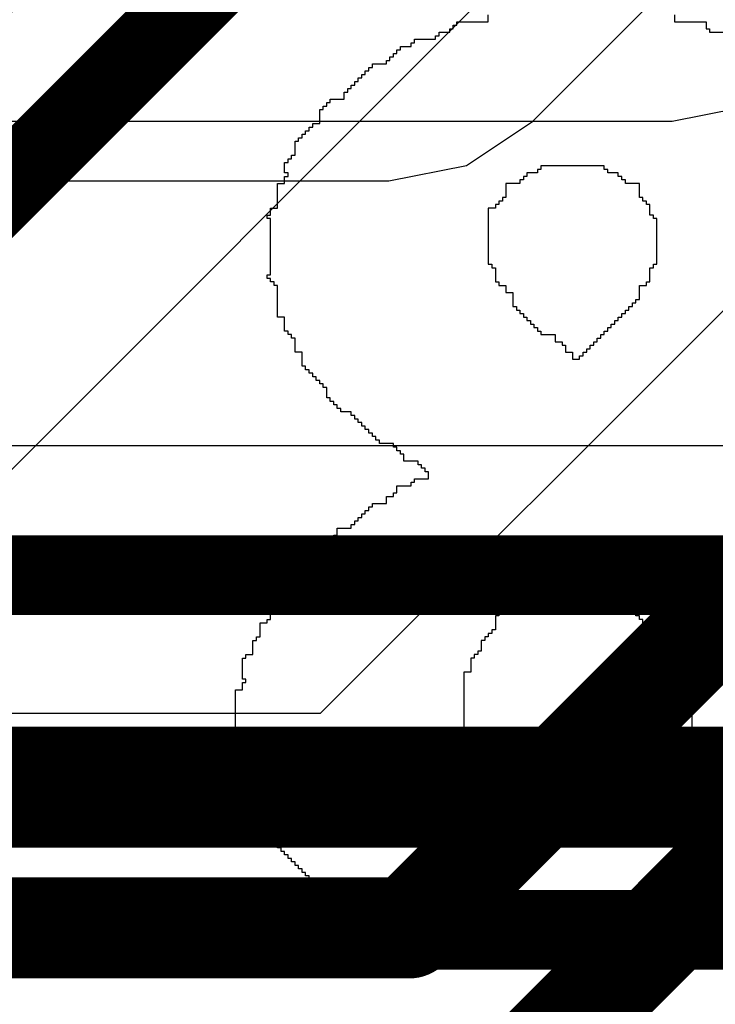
# Model space of a CAD drawing. Header units: millimetres. Extents: x -2 to 68, y -2 to 27.4.
# Tile 423 of 594: x 46.349 to 47.222, y 0.642 to 1.877. Entities that reach past the tile are written whole.
import ezdxf

# ---------------------------------------------------------------- set-up
doc = ezdxf.new("R2010")
doc.units = ezdxf.units.MM
for name, color, linetype in [('BottomLayer', 5, 'Continuous'), ('MidLayer3', 90, 'Continuous'), ('MidLayer5', 130, 'Continuous'), ('MidLayer6', 216, 'Continuous'), ('TopLayer', 1, 'Continuous'), ('TopOverlay', 2, 'Continuous')]:
    doc.layers.add(name, color=color, linetype=linetype)

msp = doc.modelspace()

# ---------------------------------------------------------------- linework, layer by layer
at = {"layer": 'BottomLayer'}
msp.add_line((45.4593, 0.4329), (47.497, 2.4706), dxfattribs=at)
at = {"layer": 'BottomLayer', "const_width": 0.1}
for points in [[(45.0831, 0.7), (47.1168, 2.7337)], [(45.166, 0.5), (47.3168, 2.6508)]]:
    msp.add_lwpolyline(points, dxfattribs=at)
at = {"layer": 'MidLayer3'}
msp.add_line((47.9086, 1.3423), (40.6163, 1.3423), dxfattribs=at)
at = {"layer": 'MidLayer3', "const_width": 0.1}
for points in [[(40.549, 1.18), (51.4491, 1.18)], [(40.4496, 0.94), (51.3671, 0.94)]]:
    msp.add_lwpolyline(points, dxfattribs=at)
at = {"layer": 'MidLayer5'}
for p, q in [((47.1677, 1.7493), (47.2653, 1.7687)), ((46.089, 1.7493), (47.1677, 1.7493)), ((48.1386, 1.19), (40.6135, 1.19))]:
    msp.add_line(p, q, dxfattribs=at)
at = {"layer": 'MidLayer5', "const_width": 0.1}
for points in [[(40.508, 0.9351), (56.4601, 0.9351)], [(40.4251, 0.7351), (56.5429, 0.7351)]]:
    msp.add_lwpolyline(points, dxfattribs=at)
at = {"layer": 'MidLayer6'}
for p, q in [((46.9924, 1.7491), (47.3884, 2.1451)), ((46.9097, 1.6938), (46.9924, 1.7491)), ((46.8122, 1.6744), (46.9097, 1.6938)), ((44.1192, 1.6744), (46.8122, 1.6744)), ((47.7559, 1.143), (42.2874, 1.143))]:
    msp.add_line(p, q, dxfattribs=at)
at = {"layer": 'MidLayer6', "const_width": 0.1}
msp.add_lwpolyline([(42.1818, 0.8881), (58.5795, 0.8881)], dxfattribs=at)
at = {"layer": 'TopLayer'}
for p, q in [((47.41, 1.69), (46.7262, 1.0062)), ((46.7262, 1.0062), (37.483, 1.0062))]:
    msp.add_line(p, q, dxfattribs=at)
at = {"layer": 'TopLayer', "const_width": 0.127}
for points in [[(46.8375, 0.7375), (47.6, 1.5)], [(46.9315, 0.5105), (47.3605, 0.9395)], [(31.8625, 0.7375), (46.8375, 0.7375)]]:
    msp.add_lwpolyline(points, dxfattribs=at)
at = {"layer": 'TopLayer', "const_width": 0.0635}
msp.add_lwpolyline([(46.8057, 0.7375, 1), (46.8692, 0.7375, 1)], format="xyb", close=True, dxfattribs=at)
msp.add_lwpolyline([(46.8057, 0.7375, 1), (46.8692, 0.7375, 1)], format="xyb", close=True, dxfattribs=at)
at = {"layer": 'TopOverlay'}
for p, q in [((46.9371, 1.8741), (46.9371, 1.883)), ((47.1708, 1.883), (47.1708, 1.8741)), ((46.8886, 1.8609), (46.8886, 1.8653)), ((46.8886, 1.8653), (46.893, 1.8653)), ((46.893, 1.8653), (46.893, 1.8697)), ((46.893, 1.8697), (46.8974, 1.8697)), ((46.8974, 1.8697), (46.8974, 1.8741)), ((46.8974, 1.8741), (46.9371, 1.8741)), ((47.1708, 1.8741), (47.2105, 1.8741)), ((47.2105, 1.8741), (47.2105, 1.8653)), ((47.2105, 1.8653), (47.2149, 1.8653)), ((47.2149, 1.8653), (47.2149, 1.8609)), ((46.8709, 1.8521), (46.8709, 1.8565)), ((46.8709, 1.8565), (46.8753, 1.8565)), ((46.8753, 1.8565), (46.8753, 1.8609)), ((46.8753, 1.8609), (46.8886, 1.8609)), ((47.2149, 1.8609), (47.2325, 1.8609)), ((46.8268, 1.8389), (46.8268, 1.8433)), ((46.8268, 1.8433), (46.8401, 1.8433)), ((46.8401, 1.8433), (46.8401, 1.8477)), ((46.8401, 1.8477), (46.8445, 1.8477)), ((46.8445, 1.8477), (46.8445, 1.8521)), ((46.8445, 1.8521), (46.8709, 1.8521)), ((46.8136, 1.8256), (46.8136, 1.83)), ((46.8136, 1.83), (46.818, 1.83)), ((46.818, 1.83), (46.818, 1.8344)), ((46.818, 1.8344), (46.8224, 1.8344)), ((46.8224, 1.8344), (46.8224, 1.8389)), ((46.8224, 1.8389), (46.8268, 1.8389)), ((46.7872, 1.8124), (46.7872, 1.8168)), ((46.7872, 1.8168), (46.7916, 1.8168)), ((46.7916, 1.8168), (46.7916, 1.8212)), ((46.7916, 1.8212), (46.8092, 1.8212)), ((46.8092, 1.8212), (46.8092, 1.8256)), ((46.8092, 1.8256), (46.8136, 1.8256)), ((46.7739, 1.7992), (46.7739, 1.8036)), ((46.7739, 1.8036), (46.7783, 1.8036)), ((46.7783, 1.8036), (46.7783, 1.808)), ((46.7783, 1.808), (46.7827, 1.808)), ((46.7827, 1.808), (46.7827, 1.8124)), ((46.7827, 1.8124), (46.7872, 1.8124)), ((46.7651, 1.7903), (46.7651, 1.7948)), ((46.7651, 1.7948), (46.7695, 1.7948)), ((46.7695, 1.7948), (46.7695, 1.7992)), ((46.7695, 1.7992), (46.7739, 1.7992)), ((46.7563, 1.7771), (46.7563, 1.7859)), ((46.7563, 1.7859), (46.7607, 1.7859)), ((46.7607, 1.7859), (46.7607, 1.7903)), ((46.7607, 1.7903), (46.7651, 1.7903)), ((46.7298, 1.7639), (46.7298, 1.7683)), ((46.7298, 1.7683), (46.7342, 1.7683)), ((46.7342, 1.7683), (46.7342, 1.7727)), ((46.7342, 1.7727), (46.7386, 1.7727)), ((46.7386, 1.7727), (46.7386, 1.7771)), ((46.7386, 1.7771), (46.7563, 1.7771)), ((46.7254, 1.7463), (46.7254, 1.7639)), ((46.7254, 1.7639), (46.7298, 1.7639)), ((46.7122, 1.7374), (46.7122, 1.7418)), ((46.7122, 1.7418), (46.7166, 1.7418)), ((46.7166, 1.7418), (46.7166, 1.7463)), ((46.7166, 1.7463), (46.7254, 1.7463)), ((46.7034, 1.7286), (46.7034, 1.733)), ((46.7034, 1.733), (46.7078, 1.733)), ((46.7078, 1.733), (46.7078, 1.7374)), ((46.7078, 1.7374), (46.7122, 1.7374)), ((46.6945, 1.7066), (46.6945, 1.7242)), ((46.6945, 1.7242), (46.699, 1.7242)), ((46.699, 1.7242), (46.699, 1.7286)), ((46.699, 1.7286), (46.7034, 1.7286)), ((46.6901, 1.7022), (46.6901, 1.7066)), ((46.6901, 1.7066), (46.6945, 1.7066)), ((46.6813, 1.6845), (46.6813, 1.6977)), ((46.6813, 1.6977), (46.6857, 1.6977)), ((46.6857, 1.6977), (46.6857, 1.7022)), ((46.6857, 1.7022), (46.6901, 1.7022)), ((47.0826, 1.6933), (47.0032, 1.6933)), ((47.0032, 1.6933), (47.0032, 1.6889)), ((47.0826, 1.6889), (47.0826, 1.6933)), ((46.6857, 1.6845), (46.6813, 1.6845)), ((46.6813, 1.6713), (46.6813, 1.6801)), ((46.6813, 1.6801), (46.6857, 1.6801)), ((46.6857, 1.6801), (46.6857, 1.6845)), ((46.9856, 1.6801), (46.9812, 1.6801)), ((46.9812, 1.6801), (46.9812, 1.6757)), ((46.9988, 1.6845), (46.9856, 1.6845)), ((46.9856, 1.6845), (46.9856, 1.6801)), ((47.0032, 1.6889), (46.9988, 1.6889)), ((46.9988, 1.6889), (46.9988, 1.6845)), ((47.087, 1.6889), (47.0826, 1.6889)), ((47.087, 1.6845), (47.087, 1.6889)), ((47.1002, 1.6845), (47.087, 1.6845)), ((47.1002, 1.6801), (47.1002, 1.6845)), ((47.1047, 1.6801), (47.1002, 1.6801)), ((47.1047, 1.6757), (47.1047, 1.6801)), ((46.6725, 1.6404), (46.6725, 1.6713)), ((46.6725, 1.6713), (46.6813, 1.6713)), ((46.9768, 1.6713), (46.9591, 1.6713)), ((46.9591, 1.6713), (46.9591, 1.6536)), ((46.9812, 1.6757), (46.9768, 1.6757)), ((46.9768, 1.6757), (46.9768, 1.6713)), ((47.1091, 1.6757), (47.1047, 1.6757)), ((47.1091, 1.6713), (47.1091, 1.6757)), ((47.1267, 1.6713), (47.1091, 1.6713)), ((47.1267, 1.6536), (47.1267, 1.6713)), ((46.9503, 1.6448), (46.9459, 1.6448)), ((46.9459, 1.6448), (46.9459, 1.6404)), ((46.9547, 1.6492), (46.9503, 1.6492)), ((46.9503, 1.6492), (46.9503, 1.6448)), ((46.9591, 1.6536), (46.9547, 1.6536)), ((46.9547, 1.6536), (46.9547, 1.6492)), ((47.1311, 1.6536), (47.1267, 1.6536)), ((47.1311, 1.6492), (47.1311, 1.6536)), ((47.1355, 1.6492), (47.1311, 1.6492)), ((47.1355, 1.6448), (47.1355, 1.6492)), ((47.1399, 1.6448), (47.1355, 1.6448)), ((47.1399, 1.6316), (47.1399, 1.6448)), ((46.6593, 1.6272), (46.6593, 1.6316)), ((46.6593, 1.6316), (46.6637, 1.6316)), ((46.6637, 1.6316), (46.6637, 1.6404)), ((46.6637, 1.6404), (46.6725, 1.6404)), ((46.9459, 1.6404), (46.9371, 1.6404)), ((46.9371, 1.6404), (46.9371, 1.5699)), ((47.1443, 1.6316), (47.1399, 1.6316)), ((47.1443, 1.6272), (47.1443, 1.6316)), ((46.6637, 1.6272), (46.6593, 1.6272)), ((46.6637, 1.5566), (46.6637, 1.6272)), ((47.1487, 1.6272), (47.1443, 1.6272)), ((47.1487, 1.5699), (47.1487, 1.6272)), ((46.9371, 1.5699), (46.9415, 1.5699)), ((46.9415, 1.5699), (46.9415, 1.5655)), ((47.1443, 1.5655), (47.1443, 1.5699)), ((47.1443, 1.5699), (47.1487, 1.5699)), ((46.6593, 1.5522), (46.6593, 1.5566)), ((46.6593, 1.5566), (46.6637, 1.5566)), ((46.9415, 1.5655), (46.9459, 1.5655)), ((46.9459, 1.5655), (46.9459, 1.5478)), ((47.1399, 1.5478), (47.1399, 1.5655)), ((47.1399, 1.5655), (47.1443, 1.5655)), ((46.6637, 1.5522), (46.6593, 1.5522)), ((46.6637, 1.5478), (46.6637, 1.5522)), ((46.6681, 1.5478), (46.6637, 1.5478)), ((46.6681, 1.5434), (46.6681, 1.5478)), ((46.9459, 1.5478), (46.9503, 1.5478)), ((46.9503, 1.5478), (46.9503, 1.5434)), ((47.1355, 1.5434), (47.1355, 1.5478)), ((47.1355, 1.5478), (47.1399, 1.5478)), ((46.6725, 1.5434), (46.6681, 1.5434)), ((46.6725, 1.5037), (46.6725, 1.5434)), ((46.9503, 1.5434), (46.9591, 1.5434)), ((46.9591, 1.5434), (46.9591, 1.5346)), ((46.9591, 1.5346), (46.968, 1.5346)), ((46.968, 1.5346), (46.968, 1.5169)), ((47.1267, 1.5258), (47.1267, 1.5434)), ((47.1267, 1.5434), (47.1355, 1.5434)), ((47.1179, 1.5169), (47.1179, 1.5214)), ((47.1179, 1.5214), (47.1223, 1.5214)), ((47.1223, 1.5214), (47.1223, 1.5258)), ((47.1223, 1.5258), (47.1267, 1.5258)), ((46.968, 1.5169), (46.9724, 1.5169)), ((46.9724, 1.5169), (46.9724, 1.5125)), ((46.9724, 1.5125), (46.9768, 1.5125)), ((46.9768, 1.5125), (46.9768, 1.5081)), ((46.9768, 1.5081), (46.9812, 1.5081)), ((46.9812, 1.5081), (46.9812, 1.5037)), ((47.1047, 1.5037), (47.1047, 1.5081)), ((47.1047, 1.5081), (47.1091, 1.5081)), ((47.1091, 1.5081), (47.1091, 1.5125)), ((47.1091, 1.5125), (47.1135, 1.5125)), ((47.1135, 1.5125), (47.1135, 1.5169)), ((47.1135, 1.5169), (47.1179, 1.5169)), ((46.6813, 1.5037), (46.6725, 1.5037)), ((46.6813, 1.4861), (46.6813, 1.5037)), ((46.9812, 1.5037), (46.9856, 1.5037)), ((46.9856, 1.5037), (46.9856, 1.4993)), ((46.9856, 1.4993), (46.99, 1.4993)), ((46.99, 1.4993), (46.99, 1.4949)), ((46.99, 1.4949), (46.9944, 1.4949)), ((46.9944, 1.4949), (46.9944, 1.4905)), ((47.0914, 1.4905), (47.0914, 1.4949)), ((47.0914, 1.4949), (47.0958, 1.4949)), ((47.0958, 1.4949), (47.0958, 1.4993)), ((47.0958, 1.4993), (47.1002, 1.4993)), ((47.1002, 1.4993), (47.1002, 1.5037)), ((47.1002, 1.5037), (47.1047, 1.5037)), ((46.6857, 1.4861), (46.6813, 1.4861)), ((46.6857, 1.4817), (46.6857, 1.4861)), ((46.9944, 1.4905), (46.9988, 1.4905)), ((46.9988, 1.4905), (46.9988, 1.4861)), ((46.9988, 1.4861), (47.0032, 1.4861)), ((47.0032, 1.4861), (47.0032, 1.4817)), ((47.0826, 1.4817), (47.0826, 1.4861)), ((47.0826, 1.4861), (47.087, 1.4861)), ((47.087, 1.4861), (47.087, 1.4905)), ((47.087, 1.4905), (47.0914, 1.4905)), ((46.6901, 1.4817), (46.6857, 1.4817)), ((46.6901, 1.4773), (46.6901, 1.4817)), ((46.6945, 1.4773), (46.6901, 1.4773)), ((46.6945, 1.4596), (46.6945, 1.4773)), ((47.0032, 1.4817), (47.0209, 1.4817)), ((47.0209, 1.4817), (47.0209, 1.4728)), ((47.0209, 1.4728), (47.0297, 1.4728)), ((47.0297, 1.4728), (47.0297, 1.4684)), ((47.0694, 1.4684), (47.0694, 1.4728)), ((47.0694, 1.4728), (47.0738, 1.4728)), ((47.0738, 1.4728), (47.0738, 1.4773)), ((47.0738, 1.4773), (47.0782, 1.4773)), ((47.0782, 1.4773), (47.0782, 1.4817)), ((47.0782, 1.4817), (47.0826, 1.4817)), ((46.7034, 1.4596), (46.6945, 1.4596)), ((46.7034, 1.442), (46.7034, 1.4596)), ((47.0297, 1.4684), (47.0341, 1.4684)), ((47.0341, 1.4684), (47.0341, 1.4596)), ((47.0341, 1.4596), (47.0429, 1.4596)), ((47.0429, 1.4596), (47.0429, 1.4508)), ((47.0561, 1.4552), (47.0561, 1.4596)), ((47.0561, 1.4596), (47.0606, 1.4596)), ((47.0606, 1.4596), (47.0606, 1.464)), ((47.0606, 1.464), (47.065, 1.464)), ((47.065, 1.464), (47.065, 1.4684)), ((47.065, 1.4684), (47.0694, 1.4684)), ((47.0429, 1.4508), (47.0517, 1.4508)), ((47.0517, 1.4508), (47.0517, 1.4552)), ((47.0517, 1.4552), (47.0561, 1.4552)), ((46.7078, 1.442), (46.7034, 1.442)), ((46.7078, 1.4376), (46.7078, 1.442)), ((46.7122, 1.4376), (46.7078, 1.4376)), ((46.7122, 1.4332), (46.7122, 1.4376)), ((46.7166, 1.4332), (46.7122, 1.4332)), ((46.7166, 1.4287), (46.7166, 1.4332)), ((46.721, 1.4287), (46.7166, 1.4287)), ((46.721, 1.4243), (46.721, 1.4287)), ((46.7254, 1.4243), (46.721, 1.4243)), ((46.7254, 1.4199), (46.7254, 1.4243)), ((46.7298, 1.4199), (46.7254, 1.4199)), ((46.7298, 1.4155), (46.7298, 1.4199)), ((46.7342, 1.4155), (46.7298, 1.4155)), ((46.7342, 1.4023), (46.7342, 1.4155)), ((46.7386, 1.4023), (46.7342, 1.4023)), ((46.7386, 1.3979), (46.7386, 1.4023)), ((46.7431, 1.3979), (46.7386, 1.3979)), ((46.7431, 1.3935), (46.7431, 1.3979)), ((46.7475, 1.3935), (46.7431, 1.3935)), ((46.7475, 1.3891), (46.7475, 1.3935)), ((46.7519, 1.3891), (46.7475, 1.3891)), ((46.7519, 1.3847), (46.7519, 1.3891)), ((46.7651, 1.3847), (46.7519, 1.3847)), ((46.7651, 1.3802), (46.7651, 1.3847)), ((46.7695, 1.3802), (46.7651, 1.3802)), ((46.7695, 1.3758), (46.7695, 1.3802)), ((46.7739, 1.3758), (46.7695, 1.3758)), ((46.7739, 1.3714), (46.7739, 1.3758)), ((46.7783, 1.3714), (46.7739, 1.3714)), ((46.7783, 1.367), (46.7783, 1.3714)), ((46.7827, 1.367), (46.7783, 1.367)), ((46.7827, 1.3626), (46.7827, 1.367)), ((46.7872, 1.3626), (46.7827, 1.3626)), ((46.7872, 1.3582), (46.7872, 1.3626)), ((46.7916, 1.3582), (46.7872, 1.3582)), ((46.7916, 1.3538), (46.7916, 1.3582)), ((46.796, 1.3538), (46.7916, 1.3538)), ((46.796, 1.3494), (46.796, 1.3538)), ((46.8004, 1.3494), (46.796, 1.3494)), ((46.8004, 1.345), (46.8004, 1.3494)), ((46.818, 1.345), (46.8004, 1.345)), ((46.818, 1.3406), (46.818, 1.345)), ((46.8224, 1.3406), (46.818, 1.3406)), ((46.8224, 1.3361), (46.8224, 1.3406)), ((46.8268, 1.3361), (46.8224, 1.3361)), ((46.8268, 1.3317), (46.8268, 1.3361)), ((46.8312, 1.3317), (46.8268, 1.3317)), ((46.8312, 1.3229), (46.8312, 1.3317)), ((46.8489, 1.3229), (46.8312, 1.3229)), ((46.8489, 1.3185), (46.8489, 1.3229)), ((46.8533, 1.3185), (46.8489, 1.3185)), ((46.8533, 1.3141), (46.8533, 1.3185)), ((46.8577, 1.3141), (46.8533, 1.3141)), ((46.8577, 1.3097), (46.8577, 1.3141)), ((46.8621, 1.3097), (46.8577, 1.3097)), ((46.8621, 1.3009), (46.8621, 1.3097)), ((46.8445, 1.2965), (46.8445, 1.3009)), ((46.8445, 1.3009), (46.8621, 1.3009)), ((46.8224, 1.2832), (46.8224, 1.292)), ((46.8224, 1.292), (46.8401, 1.292)), ((46.8401, 1.292), (46.8401, 1.2965)), ((46.8401, 1.2965), (46.8445, 1.2965)), ((46.8092, 1.27), (46.8092, 1.2788)), ((46.8092, 1.2788), (46.818, 1.2788)), ((46.818, 1.2788), (46.818, 1.2832)), ((46.818, 1.2832), (46.8224, 1.2832)), ((46.7827, 1.2568), (46.7827, 1.2612)), ((46.7827, 1.2612), (46.7872, 1.2612)), ((46.7872, 1.2612), (46.7872, 1.2656)), ((46.7872, 1.2656), (46.7916, 1.2656)), ((46.7916, 1.2656), (46.7916, 1.27)), ((46.7916, 1.27), (46.8092, 1.27)), ((46.7695, 1.2435), (46.7695, 1.248)), ((46.7695, 1.248), (46.7739, 1.248)), ((46.7739, 1.248), (46.7739, 1.2524)), ((46.7739, 1.2524), (46.7783, 1.2524)), ((46.7783, 1.2524), (46.7783, 1.2568)), ((46.7783, 1.2568), (46.7827, 1.2568)), ((46.7475, 1.2303), (46.7475, 1.2391)), ((46.7475, 1.2391), (46.7651, 1.2391)), ((46.7651, 1.2391), (46.7651, 1.2435)), ((46.7651, 1.2435), (46.7695, 1.2435)), ((46.7386, 1.2215), (46.7386, 1.2259)), ((46.7386, 1.2259), (46.7431, 1.2259)), ((46.7431, 1.2259), (46.7431, 1.2303)), ((46.7431, 1.2303), (46.7475, 1.2303)), ((46.7254, 1.2083), (46.7254, 1.2127)), ((46.7254, 1.2127), (46.7298, 1.2127)), ((46.7298, 1.2127), (46.7298, 1.2171)), ((46.7298, 1.2171), (46.7342, 1.2171)), ((46.7342, 1.2171), (46.7342, 1.2215)), ((46.7342, 1.2215), (46.7386, 1.2215)), ((46.7122, 1.195), (46.7122, 1.1994)), ((46.7122, 1.1994), (46.7166, 1.1994)), ((46.7166, 1.1994), (46.7166, 1.2039)), ((46.7166, 1.2039), (46.721, 1.2039)), ((46.721, 1.2039), (46.721, 1.2083)), ((46.721, 1.2083), (46.7254, 1.2083)), ((46.699, 1.1818), (46.699, 1.1862)), ((46.699, 1.1862), (46.7034, 1.1862)), ((46.7034, 1.1862), (46.7034, 1.1906)), ((46.7034, 1.1906), (46.7078, 1.1906)), ((46.7078, 1.1906), (46.7078, 1.195)), ((46.7078, 1.195), (46.7122, 1.195)), ((47.0209, 1.1862), (47.0165, 1.1862)), ((47.0165, 1.1862), (47.0165, 1.1818)), ((47.0253, 1.1906), (47.0209, 1.1906)), ((47.0209, 1.1906), (47.0209, 1.1862)), ((47.0429, 1.195), (47.0253, 1.195)), ((47.0253, 1.195), (47.0253, 1.1906)), ((47.0429, 1.1862), (47.0429, 1.195)), ((47.0517, 1.1862), (47.0429, 1.1862)), ((47.0517, 1.1774), (47.0517, 1.1862)), ((46.6901, 1.173), (46.6901, 1.1774)), ((46.6901, 1.1774), (46.6945, 1.1774)), ((46.6945, 1.1774), (46.6945, 1.1818)), ((46.6945, 1.1818), (46.699, 1.1818)), ((47.012, 1.1774), (47.0076, 1.1774)), ((47.0076, 1.1774), (47.0076, 1.173)), ((47.0165, 1.1818), (47.012, 1.1818)), ((47.012, 1.1818), (47.012, 1.1774)), ((47.0561, 1.1774), (47.0517, 1.1774)), ((47.0561, 1.173), (47.0561, 1.1774)), ((46.6813, 1.1553), (46.6813, 1.1686)), ((46.6813, 1.1686), (46.6857, 1.1686)), ((46.6857, 1.1686), (46.6857, 1.173)), ((46.6857, 1.173), (46.6901, 1.173)), ((46.9856, 1.1642), (46.9812, 1.1642)), ((46.9812, 1.1642), (46.9812, 1.1598)), ((46.99, 1.1686), (46.9856, 1.1686)), ((46.9856, 1.1686), (46.9856, 1.1642)), ((47.0076, 1.173), (46.99, 1.173)), ((46.99, 1.173), (46.99, 1.1686)), ((47.0738, 1.173), (47.0561, 1.173)), ((47.0738, 1.1686), (47.0738, 1.173)), ((47.0782, 1.1686), (47.0738, 1.1686)), ((47.0782, 1.1642), (47.0782, 1.1686)), ((47.0826, 1.1642), (47.0782, 1.1642)), ((47.0826, 1.1598), (47.0826, 1.1642)), ((46.6725, 1.1465), (46.6725, 1.1509)), ((46.6725, 1.1509), (46.6769, 1.1509)), ((46.6769, 1.1509), (46.6769, 1.1553)), ((46.6769, 1.1553), (46.6813, 1.1553)), ((46.9724, 1.1509), (46.968, 1.1509)), ((46.968, 1.1509), (46.968, 1.1465)), ((46.9768, 1.1553), (46.9724, 1.1553)), ((46.9724, 1.1553), (46.9724, 1.1509)), ((46.9812, 1.1598), (46.9768, 1.1598)), ((46.9768, 1.1598), (46.9768, 1.1553)), ((47.087, 1.1598), (47.0826, 1.1598)), ((47.087, 1.1553), (47.087, 1.1598)), ((47.0914, 1.1553), (47.087, 1.1553)), ((47.0914, 1.1509), (47.0914, 1.1553)), ((47.0958, 1.1509), (47.0914, 1.1509)), ((47.0958, 1.1465), (47.0958, 1.1509)), ((46.6637, 1.1245), (46.6637, 1.1421)), ((46.6637, 1.1421), (46.6681, 1.1421)), ((46.6681, 1.1421), (46.6681, 1.1465)), ((46.6681, 1.1465), (46.6725, 1.1465)), ((46.9591, 1.1377), (46.9547, 1.1377)), ((46.9547, 1.1377), (46.9547, 1.1333)), ((46.9635, 1.1421), (46.9591, 1.1421)), ((46.9591, 1.1421), (46.9591, 1.1377)), ((46.968, 1.1465), (46.9635, 1.1465)), ((46.9635, 1.1465), (46.9635, 1.1421)), ((47.1002, 1.1465), (47.0958, 1.1465)), ((47.1002, 1.1421), (47.1002, 1.1465)), ((47.1179, 1.1421), (47.1002, 1.1421)), ((47.1179, 1.1333), (47.1179, 1.1421)), ((46.6593, 1.1201), (46.6593, 1.1245)), ((46.6593, 1.1245), (46.6637, 1.1245)), ((46.9503, 1.1289), (46.9459, 1.1289)), ((46.9459, 1.1289), (46.9459, 1.1113)), ((46.9547, 1.1333), (46.9503, 1.1333)), ((46.9503, 1.1333), (46.9503, 1.1289)), ((47.1223, 1.1333), (47.1179, 1.1333)), ((47.1223, 1.1289), (47.1223, 1.1333)), ((47.1267, 1.1289), (47.1223, 1.1289)), ((47.1267, 1.1245), (47.1267, 1.1289)), ((47.1311, 1.1245), (47.1267, 1.1245)), ((47.1311, 1.1201), (47.1311, 1.1245)), ((46.6505, 1.1024), (46.6505, 1.1201)), ((46.6505, 1.1201), (46.6593, 1.1201)), ((47.1355, 1.1201), (47.1311, 1.1201)), ((47.1355, 1.1157), (47.1355, 1.1201)), ((47.1399, 1.1157), (47.1355, 1.1157)), ((47.1399, 1.1113), (47.1399, 1.1157)), ((46.646, 1.098), (46.646, 1.1024)), ((46.646, 1.1024), (46.6505, 1.1024)), ((46.9371, 1.1024), (46.9327, 1.1024)), ((46.9327, 1.1024), (46.9327, 1.098)), ((46.9415, 1.1068), (46.9371, 1.1068)), ((46.9371, 1.1068), (46.9371, 1.1024)), ((46.9459, 1.1113), (46.9415, 1.1113)), ((46.9415, 1.1113), (46.9415, 1.1068)), ((47.1443, 1.1113), (47.1399, 1.1113)), ((47.1443, 1.1068), (47.1443, 1.1113)), ((47.1487, 1.1068), (47.1443, 1.1068)), ((47.1487, 1.1024), (47.1487, 1.1068)), ((47.1532, 1.1024), (47.1487, 1.1024)), ((47.1532, 1.098), (47.1532, 1.1024)), ((46.6416, 1.0804), (46.6416, 1.098)), ((46.6416, 1.098), (46.646, 1.098)), ((46.9327, 1.098), (46.9283, 1.098)), ((46.9283, 1.098), (46.9283, 1.0848)), ((47.1576, 1.098), (47.1532, 1.098)), ((47.1576, 1.0936), (47.1576, 1.098)), ((47.162, 1.0936), (47.1576, 1.0936)), ((47.162, 1.0892), (47.162, 1.0936)), ((47.1708, 1.0892), (47.162, 1.0892)), ((47.1708, 1.0716), (47.1708, 1.0892)), ((46.6284, 1.0495), (46.6284, 1.076)), ((46.6284, 1.076), (46.6328, 1.076)), ((46.6328, 1.076), (46.6328, 1.0804)), ((46.6328, 1.0804), (46.6416, 1.0804)), ((46.9194, 1.076), (46.915, 1.076)), ((46.915, 1.076), (46.915, 1.0583)), ((46.9239, 1.0804), (46.9194, 1.0804)), ((46.9194, 1.0804), (46.9194, 1.076)), ((46.9283, 1.0848), (46.9239, 1.0848)), ((46.9239, 1.0848), (46.9239, 1.0804)), ((47.1752, 1.0716), (47.1708, 1.0716)), ((47.1752, 1.0672), (47.1752, 1.0716)), ((47.1796, 1.0672), (47.1752, 1.0672)), ((47.1796, 1.0495), (47.1796, 1.0672)), ((46.915, 1.0583), (46.9062, 1.0583)), ((46.9062, 1.0583), (46.9062, 0.9745)), ((46.6328, 1.0495), (46.6284, 1.0495)), ((46.6284, 1.0363), (46.6284, 1.0451)), ((46.6284, 1.0451), (46.6328, 1.0451)), ((46.6328, 1.0451), (46.6328, 1.0495)), ((47.1884, 1.0495), (47.1796, 1.0495)), ((47.1884, 1.0451), (47.1884, 1.0495)), ((47.1928, 1.0451), (47.1884, 1.0451)), ((47.1928, 0.979), (47.1928, 1.0451)), ((46.6196, 0.9657), (46.6196, 1.0363)), ((46.6196, 1.0363), (46.6284, 1.0363)), ((47.1884, 0.9745), (47.1884, 0.979)), ((47.1884, 0.979), (47.1928, 0.979)), ((46.624, 0.9657), (46.6196, 0.9657)), ((46.624, 0.9613), (46.624, 0.9657)), ((46.9062, 0.9745), (46.915, 0.9745)), ((46.915, 0.9745), (46.915, 0.9569)), ((47.1796, 0.9525), (47.1796, 0.9701)), ((47.1796, 0.9701), (47.184, 0.9701)), ((47.184, 0.9701), (47.184, 0.9745)), ((47.184, 0.9745), (47.1884, 0.9745)), ((46.6284, 0.9613), (46.624, 0.9613)), ((46.6284, 0.9569), (46.6284, 0.9613)), ((46.6328, 0.9569), (46.6284, 0.9569)), ((46.6284, 0.9128), (46.6284, 0.9525)), ((46.6284, 0.9525), (46.6328, 0.9525)), ((46.6328, 0.9525), (46.6328, 0.9569)), ((46.915, 0.9569), (46.9194, 0.9569)), ((46.9194, 0.9569), (46.9194, 0.9525)), ((46.9194, 0.9525), (46.9239, 0.9525)), ((46.9239, 0.9525), (46.9239, 0.9481)), ((47.1708, 0.9349), (47.1708, 0.9525)), ((47.1708, 0.9525), (47.1796, 0.9525)), ((46.9239, 0.9481), (46.9283, 0.9481)), ((46.9283, 0.9481), (46.9283, 0.9437)), ((46.9283, 0.9437), (46.9327, 0.9437)), ((46.9327, 0.9437), (46.9327, 0.9393)), ((46.9327, 0.9393), (46.9371, 0.9393)), ((46.9371, 0.9393), (46.9371, 0.9216)), ((47.162, 0.926), (47.162, 0.9305)), ((47.162, 0.9305), (47.1664, 0.9305)), ((47.1664, 0.9305), (47.1664, 0.9349)), ((47.1664, 0.9349), (47.1708, 0.9349)), ((46.9371, 0.9216), (46.9547, 0.9216)), ((46.9547, 0.9216), (46.9547, 0.9172)), ((46.9547, 0.9172), (46.9591, 0.9172)), ((46.9591, 0.9172), (46.9591, 0.9128)), ((47.1487, 0.9128), (47.1487, 0.9172)), ((47.1487, 0.9172), (47.1532, 0.9172)), ((47.1532, 0.9172), (47.1532, 0.9216)), ((47.1532, 0.9216), (47.1576, 0.9216)), ((47.1576, 0.9216), (47.1576, 0.926)), ((47.1576, 0.926), (47.162, 0.926)), ((46.6328, 0.9128), (46.6284, 0.9128)), ((46.6328, 0.9084), (46.6328, 0.9128)), ((46.6416, 0.9084), (46.6328, 0.9084)), ((46.6416, 0.8908), (46.6416, 0.9084)), ((46.9591, 0.9128), (46.9635, 0.9128)), ((46.9635, 0.9128), (46.9635, 0.9084)), ((46.9635, 0.9084), (46.9768, 0.9084)), ((46.9768, 0.9084), (46.9768, 0.904)), ((46.9768, 0.904), (46.9812, 0.904)), ((46.9812, 0.904), (46.9812, 0.8996)), ((47.1267, 0.8996), (47.1267, 0.9084)), ((47.1267, 0.9084), (47.1443, 0.9084)), ((47.1443, 0.9084), (47.1443, 0.9128)), ((47.1443, 0.9128), (47.1487, 0.9128)), ((46.646, 0.8908), (46.6416, 0.8908)), ((46.646, 0.8864), (46.646, 0.8908)), ((46.9812, 0.8996), (47.0076, 0.8996)), ((47.0076, 0.8996), (47.0076, 0.8952)), ((47.0076, 0.8952), (47.012, 0.8952)), ((47.012, 0.8952), (47.012, 0.8908)), ((47.012, 0.8908), (47.0826, 0.8908)), ((47.0826, 0.8908), (47.0826, 0.8864)), ((47.087, 0.8864), (47.087, 0.8908)), ((47.087, 0.8908), (47.0958, 0.8908)), ((47.0958, 0.8908), (47.0958, 0.8996)), ((47.0958, 0.8996), (47.1267, 0.8996)), ((46.6505, 0.8864), (46.646, 0.8864)), ((46.6505, 0.8687), (46.6505, 0.8864)), ((47.0826, 0.8864), (47.087, 0.8864)), ((46.6593, 0.8687), (46.6505, 0.8687)), ((46.6593, 0.8643), (46.6593, 0.8687)), ((46.6637, 0.8643), (46.6593, 0.8643)), ((46.6637, 0.8467), (46.6637, 0.8643)), ((46.6681, 0.8467), (46.6637, 0.8467)), ((46.6681, 0.8423), (46.6681, 0.8467)), ((46.6725, 0.8423), (46.6681, 0.8423)), ((46.6725, 0.8378), (46.6725, 0.8423)), ((46.6769, 0.8378), (46.6725, 0.8378)), ((46.6769, 0.8334), (46.6769, 0.8378)), ((46.6813, 0.8334), (46.6769, 0.8334)), ((46.6813, 0.829), (46.6813, 0.8334)), ((46.6857, 0.829), (46.6813, 0.829)), ((46.6857, 0.8246), (46.6857, 0.829)), ((46.6901, 0.8246), (46.6857, 0.8246)), ((46.6901, 0.8202), (46.6901, 0.8246)), ((46.6945, 0.8202), (46.6901, 0.8202)), ((46.6945, 0.8158), (46.6945, 0.8202)), ((46.699, 0.8158), (46.6945, 0.8158)), ((46.699, 0.8114), (46.699, 0.8158)), ((46.7034, 0.8114), (46.699, 0.8114)), ((46.7034, 0.807), (46.7034, 0.8114)), ((46.7078, 0.807), (46.7034, 0.807)), ((46.7078, 0.8026), (46.7078, 0.807)), ((46.7122, 0.8026), (46.7078, 0.8026)), ((46.7122, 0.7982), (46.7122, 0.8026)), ((46.7166, 0.7982), (46.7122, 0.7982)), ((46.7166, 0.7937), (46.7166, 0.7982)), ((46.721, 0.7937), (46.7166, 0.7937)), ((46.721, 0.7893), (46.721, 0.7937)), ((46.7254, 0.7893), (46.721, 0.7893)), ((46.7254, 0.7849), (46.7254, 0.7893)), ((46.7298, 0.7849), (46.7254, 0.7849)), ((46.7298, 0.7805), (46.7298, 0.7849)), ((46.7342, 0.7805), (46.7298, 0.7805)), ((46.7342, 0.7761), (46.7342, 0.7805)), ((46.7386, 0.7761), (46.7342, 0.7761)), ((46.7386, 0.7717), (46.7386, 0.7761)), ((46.7563, 0.7717), (46.7386, 0.7717)), ((46.7563, 0.7629), (46.7563, 0.7717)), ((46.7739, 0.7629), (46.7563, 0.7629)), ((46.7739, 0.7585), (46.7739, 0.7629)), ((46.7783, 0.7585), (46.7739, 0.7585)), ((46.7783, 0.7541), (46.7783, 0.7585)), ((46.7827, 0.7541), (46.7783, 0.7541)), ((46.7827, 0.7497), (46.7827, 0.7541)), ((46.8004, 0.7497), (46.7827, 0.7497)), ((46.8004, 0.7408), (46.8004, 0.7497)), ((46.818, 0.7408), (46.8004, 0.7408)), ((46.818, 0.7364), (46.818, 0.7408)), ((46.8224, 0.7364), (46.818, 0.7364)), ((46.8224, 0.732), (46.8224, 0.7364)), ((46.8268, 0.732), (46.8224, 0.732)), ((46.8268, 0.7276), (46.8268, 0.732)), ((46.8489, 0.732), (46.8357, 0.732)), ((46.8357, 0.732), (46.8357, 0.7276)), ((46.8489, 0.7276), (46.8489, 0.732)), ((47.2325, 0.732), (47.2149, 0.732)), ((47.2149, 0.732), (47.2149, 0.7276)), ((46.8357, 0.7276), (46.8268, 0.7276)), ((46.8533, 0.7276), (46.8489, 0.7276)), ((46.8533, 0.7188), (46.8533, 0.7276)), ((46.893, 0.7188), (46.8533, 0.7188)), ((46.893, 0.7144), (46.893, 0.7188)), ((47.2105, 0.7188), (47.1708, 0.7188)), ((47.1708, 0.7188), (47.1708, 0.71)), ((47.2149, 0.7276), (47.2105, 0.7276)), ((47.2105, 0.7276), (47.2105, 0.7188)), ((46.8974, 0.7144), (46.893, 0.7144)), ((46.8974, 0.71), (46.8974, 0.7144)), ((46.968, 0.71), (46.8974, 0.71)), ((46.968, 0.7011), (46.968, 0.71)), ((47.1002, 0.7056), (47.0958, 0.7056)), ((47.0958, 0.7056), (47.0958, 0.7011)), ((47.1708, 0.71), (47.1002, 0.71)), ((47.1002, 0.71), (47.1002, 0.7056)), ((46.9724, 0.7011), (46.968, 0.7011)), ((46.9724, 0.6967), (46.9724, 0.7011)), ((47.0914, 0.6967), (46.9724, 0.6967)), ((47.0958, 0.7011), (47.0914, 0.7011)), ((47.0914, 0.7011), (47.0914, 0.6967))]:
    msp.add_line(p, q, dxfattribs=at)

doc.saveas('drawing.dxf')
